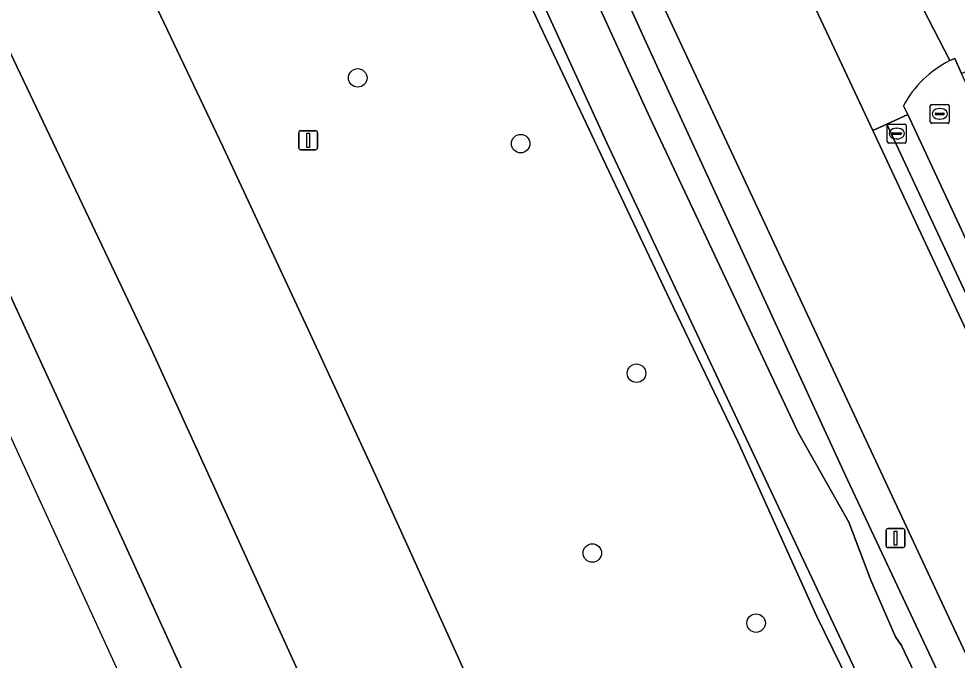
# Model space of a CAD drawing. Extents: x 161385 to 162589, y 388479 to 389756.
# Drawn here: x 161966 to 162015.52, y 388829.42 to 388863.27 of the extents above; entities that cross this region are included whole.
import ezdxf

# ---------------------------------------------------------------- set-up
doc = ezdxf.new("R2010")
doc.units = 0
for name, color, linetype in [('IMGEO_Berm_groen', 7, 'Continuous'), ('IMGEO_Boom', 7, 'Continuous'), ('IMGEO_Brandkraan', 7, 'Continuous'), ('IMGEO_Erf', 7, 'Continuous'), ('IMGEO_Groenvoorziening', 7, 'Continuous'), ('IMGEO_Lichtmast', 7, 'Continuous'), ('IMGEO_Oever', 7, 'Continuous'), ('IMGEO_Rijbaan_autoweg', 7, 'Continuous'), ('IMGEO_Rijbaan_lokaal_gesloten', 7, 'Continuous'), ('IMGEO_Rioolput', 7, 'Continuous'), ('IMGEO_Voetpad_open', 7, 'Continuous'), ('IMGEO_Waterloop', 7, 'Continuous')]:
    doc.layers.add(name, color=color, linetype=linetype)

msp = doc.modelspace()

# ---------------------------------------------------------------- linework, layer by layer
at = {"layer": 'IMGEO_Berm_groen'}
for points in [[(161984.72, 388820.12), (161972.973, 388845.894), (161960.374, 388872.356), (161947.478, 388897.981), (161940.778, 388910.859), (161935.931, 388920.005), (161930.815, 388929.512), (161924.251, 388941.397), (161908.694, 388968.835)], [(161918.319, 388967.838), (161921.671, 388961.883), (161925.174, 388955.854), (161928.451, 388950.138), (161932.916, 388942.098), (161936.142, 388936.277), (161939.253, 388930.563), (161943.364, 388922.99), (161947.674, 388914.953), (161952.47, 388905.697), (161957.508, 388895.874), (161961.349, 388888.289), (161966.198, 388878.627), (161970.098, 388870.706), (161973.504, 388863.416), (161976.784, 388856.502), (161981.274, 388846.875), (161984.933, 388838.955), (161989.146, 388829.656), (161993.317, 388820.254)], [(161903.095, 388967.379), (161909.25, 388956.844), (161916.531, 388943.849), (161922.359, 388933.433), (161929.581, 388920.151), (161935.464, 388909.038), (161941.855, 388896.824), (161947.923, 388884.823), (161953.678, 388873.194), (161959.371, 388861.599), (161965.512, 388848.755), (161971.551, 388835.652), (161977.442, 388822.716)], [(162024.808, 388810.847), (162000, 388863.953), (161997.535, 388869.23), (161997.09, 388870.182), (161995.294, 388873.775), (161961.889, 388936.482)], [(161961.038, 388934.61), (161966.605, 388924.048), (161973.975, 388910.518), (161979.556, 388899.869), (161985.375, 388888.699), (161989.458, 388881.111), (161991.934, 388876.857), (161994.36, 388871.666), (161996.577, 388867.59), (161999.373, 388861.434), (162009.725, 388838.945), (162015.291, 388827.115)], [(162011.047, 388825.738), (162008.1, 388831.768), (162003.952, 388840.962), (162000.551, 388848.039), (161996.99, 388855.523), (161993.502, 388862.945), (161989.966, 388870.547), (161986.387, 388877.47), (161983.254, 388883.681), (161979.081, 388891.053), (161974.403, 388900.125), (161970.685, 388907.05), (161966.487, 388914.871), (161964.669, 388917.476)]]:
    msp.add_lwpolyline(points, dxfattribs=at)
msp.add_lwpolyline([(162011.813, 388857.716), (162011.069, 388857.378), (162017.391, 388843.863), (162025.739, 388825.856), (162028.29, 388820.387), (162029.065, 388820.712)], close=True, dxfattribs=at)
at = {"layer": 'IMGEO_Boom'}
for centre in [(161983.889, 388860.153), (161992.483, 388856.685), (161998.598, 388844.567), (161996.266, 388835.078), (162004.91, 388831.381)]:
    msp.add_circle(centre, 0.489, dxfattribs=at)
at = {"layer": 'IMGEO_Brandkraan'}
for p, q in [((162011.831, 388856.79), (162011.831, 388857.642)), ((162011.906, 388857.716), (162012.758, 388857.716)), ((162012.133, 388857.259), (162012.531, 388857.259)), ((162012.319, 388857.496), (162012.344, 388857.496)), ((162012.832, 388857.642), (162012.832, 388856.79)), ((162012.09, 388857.21), (162012.09, 388857.222)), ((162012.528, 388857.173), (162012.13, 388857.173)), ((162012.342, 388856.936), (162012.317, 388856.936)), ((162012.574, 388857.222), (162012.574, 388857.21)), ((162012.758, 388856.716), (162011.906, 388856.716))]:
    msp.add_line(p, q, dxfattribs=at)
for points in [[(162011.831, 388856.79), (162011.831, 388857.642)], [(162011.906, 388857.716), (162012.758, 388857.716)], [(162012.832, 388857.642), (162012.832, 388856.79)], [(162012.758, 388856.716), (162011.906, 388856.716)]]:
    msp.add_lwpolyline(points, dxfattribs=at)
for centre, radius, start, end in [((162011.908, 388857.64), 0.0765, 91.552, 178.448), ((162011.908, 388857.64), 0.0765, 91.552, 178.448), ((162012.13, 388857.219), 0.0403, 85.8775, 175.7526), ((162012.535, 388857.221), 0.0386, 1.7309, 96.639), ((162012.756, 388857.64), 0.0765, 1.552, 88.448), ((162012.756, 388857.64), 0.0765, 1.552, 88.448), ((162011.908, 388856.792), 0.0765, 181.552, 268.448), ((162011.908, 388856.792), 0.0765, 181.552, 268.448), ((162012.127, 388857.209), 0.0366, 178.938, 274.7102), ((162012.531, 388857.216), 0.043, 264.8664, 352.4533), ((162012.756, 388856.792), 0.0765, 271.552, 358.448), ((162012.756, 388856.792), 0.0765, 271.552, 358.448)]:
    msp.add_arc(centre, radius, start, end, dxfattribs=at)
for centre, major_axis, ratio, start_param, end_param in [((162012.318, 388857.216), (-0.387, 0.002), 0.722429, 4.712389, 7.853982), ((162012.343, 388857.216), (-0.39, 0.002), 0.717154, 1.570796, 4.712389)]:
    msp.add_ellipse(centre, major_axis=major_axis, ratio=ratio, start_param=start_param, end_param=end_param, dxfattribs=at)
at = {"layer": 'IMGEO_Erf'}
msp.add_lwpolyline([(162012.869, 388865.485), (162015.139, 388861.066), (162015.389, 388861.182), (162015.754, 388860.392), (162023.087, 388863.771), (162023.258, 388863.399), (162022.89, 388863.239), (162023.417, 388862.083), (162081.552, 388882.482)], dxfattribs=at)
at = {"layer": 'IMGEO_Groenvoorziening'}
msp.add_lwpolyline([(162012.682, 388858.675), (162012.911, 388858.215), (162025.764, 388830.627), (162028.555, 388831.919), (162028.853, 388832.057), (162027.227, 388835.569), (162024.832, 388840.744), (162024.788, 388840.84), (162024.491, 388840.692), (162020.384, 388849.595), (162020.686, 388849.713), (162020.642, 388849.809), (162015.754, 388860.392), (162015.389, 388861.182), (162015.139, 388861.066)], dxfattribs=at)
msp.add_arc((162017.671, 388856.006), 5.658, 116.5857, 151.8543, dxfattribs=at)
at = {"layer": 'IMGEO_Lichtmast'}
for p, q in [((161980.776, 388856.463), (161980.776, 388857.263)), ((161980.776, 388857.263), (161980.776, 388856.463)), ((161980.876, 388857.363), (161981.666, 388857.363)), ((161981.666, 388857.363), (161980.876, 388857.363)), ((161981.766, 388857.263), (161981.766, 388856.463)), ((161981.766, 388856.463), (161981.766, 388857.263)), ((161981.666, 388856.363), (161980.876, 388856.363)), ((161980.876, 388856.363), (161981.666, 388856.363)), ((162011.767, 388835.465), (162011.767, 388836.265)), ((162011.767, 388836.265), (162011.767, 388835.465)), ((162011.867, 388836.365), (162012.657, 388836.365)), ((162012.657, 388836.365), (162011.867, 388836.365)), ((162012.757, 388836.265), (162012.757, 388835.465)), ((162012.757, 388835.465), (162012.757, 388836.265)), ((162012.657, 388835.365), (162011.867, 388835.365)), ((162011.867, 388835.365), (162012.657, 388835.365))]:
    msp.add_line(p, q, dxfattribs=at)
for points in [[(161981.196, 388857.238), (161981.346, 388857.238), (161981.346, 388856.488), (161981.196, 388856.488), (161981.196, 388857.238)], [(162012.187, 388836.24), (162012.337, 388836.24), (162012.337, 388835.49), (162012.187, 388835.49), (162012.187, 388836.24)]]:
    msp.add_lwpolyline(points, dxfattribs=at)
for centre, start, end in [((161980.876, 388857.263), 90, 180), ((161980.876, 388857.263), 90, 180), ((161981.666, 388857.263), 0, 90), ((161981.666, 388857.263), 360, 90), ((161980.876, 388856.463), 180, 270), ((161980.876, 388856.463), 180, 270), ((161981.666, 388856.463), 270, 0), ((161981.666, 388856.463), 270, 0), ((162011.867, 388836.265), 90, 180), ((162011.867, 388836.265), 90, 180), ((162012.657, 388836.265), 0, 90), ((162012.657, 388836.265), 360, 90), ((162011.867, 388835.465), 180, 270), ((162011.867, 388835.465), 180, 270), ((162012.657, 388835.465), 270, 0), ((162012.657, 388835.465), 270, 0)]:
    msp.add_arc(centre, 0.1, start, end, dxfattribs=at)
at = {"layer": 'IMGEO_Oever'}
for points in [[(162057.6, 388706.607), (162048.463, 388732.272), (162043.653, 388745.629), (162037.763, 388760.637), (162034.255, 388770.348), (162029.937, 388781.916), (162028.763, 388785.061), (162028.09, 388786.865), (162022.898, 388799.997), (162017.299, 388813.29), (162011.729, 388825.521), (161997.026, 388856.73), (161992.962, 388865.623), (161985.653, 388880.171), (161979.241, 388892.222), (161973.46, 388903.38), (161965.825, 388917.051), (161959.219, 388929.478), (161955.4, 388937.311), (161945.813, 388954.71), (161943.053, 388960.238), (161942.447, 388962.063), (161941.837, 388963.119), (161941.224, 388963.683)], [(162015.291, 388827.115), (162009.725, 388838.945), (161999.373, 388861.434), (161996.577, 388867.59), (161994.36, 388871.666), (161991.934, 388876.857), (161989.458, 388881.111), (161985.375, 388888.699), (161979.556, 388899.869), (161973.975, 388910.518), (161966.605, 388924.048), (161961.038, 388934.61)], [(161962.678, 388928.366), (161970.452, 388914.234), (161989.402, 388878.601), (161994.658, 388868.229), (161999.307, 388858.055), (162007.133, 388841.446), (162009.798, 388836.706), (162010.967, 388833.651), (162012.265, 388830.652), (162012.581, 388830.206), (162020.661, 388813.167)], [(161964.669, 388917.476), (161966.487, 388914.871), (161970.685, 388907.05), (161974.403, 388900.125), (161979.081, 388891.053), (161983.254, 388883.681), (161986.387, 388877.47), (161989.966, 388870.547), (161993.502, 388862.945), (161996.99, 388855.523), (162000.551, 388848.039), (162003.952, 388840.962), (162008.1, 388831.768), (162011.047, 388825.738)]]:
    msp.add_lwpolyline(points, dxfattribs=at)
at = {"layer": 'IMGEO_Rijbaan_autoweg'}
for points in [[(161894.932, 388977.642), (161946.226, 388883.398), (161982.727, 388803.784), (162002.955, 388756.569), (162004.741, 388756.815), (162005.252, 388756.294), (162003.366, 388761.08), (161998.891, 388772.372), (161994.254, 388783.902), (161988.735, 388797.153), (161983.086, 388810.133), (161977.442, 388822.716), (161971.551, 388835.652), (161965.512, 388848.755), (161959.371, 388861.599), (161953.678, 388873.194), (161947.923, 388884.823), (161941.855, 388896.824), (161935.464, 388909.038), (161929.581, 388920.151), (161922.359, 388933.433), (161916.531, 388943.849), (161909.25, 388956.844), (161903.095, 388967.379)], [(161908.694, 388968.835), (161924.251, 388941.397), (161930.815, 388929.512), (161935.931, 388920.005), (161940.778, 388910.859), (161947.478, 388897.981), (161960.374, 388872.356), (161972.973, 388845.894), (161984.72, 388820.12)], [(161993.317, 388820.254), (161989.146, 388829.656), (161984.933, 388838.955), (161981.274, 388846.875), (161976.784, 388856.502), (161973.504, 388863.416), (161970.098, 388870.706), (161966.198, 388878.627), (161961.349, 388888.289), (161957.508, 388895.874), (161952.47, 388905.697), (161947.674, 388914.953), (161943.364, 388922.99), (161939.253, 388930.563), (161936.142, 388936.277), (161932.916, 388942.098), (161928.451, 388950.138), (161925.174, 388955.854), (161921.671, 388961.883), (161918.319, 388967.838)]]:
    msp.add_lwpolyline(points, dxfattribs=at)
at = {"layer": 'IMGEO_Rijbaan_lokaal_gesloten'}
for points in [[(161961.889, 388936.482), (161995.294, 388873.775), (161997.09, 388870.182), (161997.535, 388869.23), (162000, 388863.953), (162024.808, 388810.847)], [(162025.739, 388825.856), (162017.391, 388843.863), (162011.069, 388857.378), (162008.771, 388862.289), (162007.587, 388864.793), (162003.94, 388872.507), (162003.111, 388874.261), (162002.202, 388876.053), (162000.316, 388879.659), (162000, 388880.264), (161999.51, 388881.201), (161992.639, 388894.058)]]:
    msp.add_lwpolyline(points, dxfattribs=at)
at = {"layer": 'IMGEO_Rioolput'}
for p, q in [((162014.174, 388858.756), (162015.026, 388858.756)), ((162014.099, 388857.83), (162014.099, 388858.682)), ((162014.358, 388858.25), (162014.358, 388858.262)), ((162014.401, 388858.299), (162014.799, 388858.299)), ((162014.587, 388858.536), (162014.612, 388858.536)), ((162014.842, 388858.262), (162014.842, 388858.25)), ((162015.1, 388858.682), (162015.1, 388857.83)), ((162015.026, 388857.756), (162014.174, 388857.756)), ((162014.796, 388858.213), (162014.398, 388858.213)), ((162014.61, 388857.976), (162014.585, 388857.976))]:
    msp.add_line(p, q, dxfattribs=at)
for points in [[(162014.174, 388858.756), (162015.026, 388858.756)], [(162014.099, 388857.83), (162014.099, 388858.682)], [(162015.1, 388858.682), (162015.1, 388857.83)], [(162015.026, 388857.756), (162014.174, 388857.756)]]:
    msp.add_lwpolyline(points, dxfattribs=at)
for centre, radius, start, end in [((162014.176, 388858.68), 0.0765, 91.552, 178.448), ((162014.176, 388858.68), 0.0765, 91.552, 178.448), ((162015.024, 388858.68), 0.0765, 1.552, 88.448), ((162015.024, 388858.68), 0.0765, 1.552, 88.448), ((162014.398, 388858.259), 0.0403, 85.8775, 175.7526), ((162014.395, 388858.249), 0.0366, 178.938, 274.7102), ((162014.799, 388858.256), 0.043, 264.8664, 352.4533), ((162014.803, 388858.261), 0.0386, 1.7309, 96.639), ((162014.176, 388857.832), 0.0765, 181.552, 268.448), ((162014.176, 388857.832), 0.0765, 181.552, 268.448), ((162015.024, 388857.832), 0.0765, 271.552, 358.448), ((162015.024, 388857.832), 0.0765, 271.552, 358.448)]:
    msp.add_arc(centre, radius, start, end, dxfattribs=at)
for centre, major_axis, ratio, start_param, end_param in [((162014.586, 388858.256), (-0.387, 0.002), 0.722429, 4.712389, 7.853982), ((162014.611, 388858.256), (-0.39, 0.002), 0.717154, 1.570796, 4.712389)]:
    msp.add_ellipse(centre, major_axis=major_axis, ratio=ratio, start_param=start_param, end_param=end_param, dxfattribs=at)
at = {"layer": 'IMGEO_Voetpad_open'}
for points in [[(162009.432, 388865.554), (162008.29, 388865.128), (162007.587, 388864.793), (162008.771, 388862.289), (162011.069, 388857.378), (162011.813, 388857.716), (162012.911, 388858.215), (162012.682, 388858.675)], [(162015.139, 388861.066), (162012.869, 388865.485)]]:
    msp.add_lwpolyline(points, dxfattribs=at)
msp.add_lwpolyline([(162025.764, 388830.627), (162012.911, 388858.215), (162011.813, 388857.716), (162029.065, 388820.712), (162030.141, 388821.232), (162029.781, 388822.005), (162027.252, 388827.432)], close=True, dxfattribs=at)
msp.add_arc((162017.671, 388856.006), 5.658, 116.5857, 151.8543, dxfattribs=at)
at = {"layer": 'IMGEO_Waterloop'}
for points in [[(161942.882, 388963.862), (161941.837, 388963.119), (161942.447, 388962.063), (161943.053, 388960.238), (161945.813, 388954.71), (161955.4, 388937.311), (161959.219, 388929.478), (161965.825, 388917.051), (161973.46, 388903.38), (161979.241, 388892.222), (161985.653, 388880.171), (161992.962, 388865.623), (161997.026, 388856.73), (162011.729, 388825.521)], [(162020.661, 388813.167), (162012.581, 388830.206), (162012.265, 388830.652), (162010.967, 388833.651), (162009.798, 388836.706), (162007.133, 388841.446), (161999.307, 388858.055), (161994.658, 388868.229), (161989.402, 388878.601), (161970.452, 388914.234), (161962.678, 388928.366)]]:
    msp.add_lwpolyline(points, dxfattribs=at)

doc.saveas('drawing.dxf')
